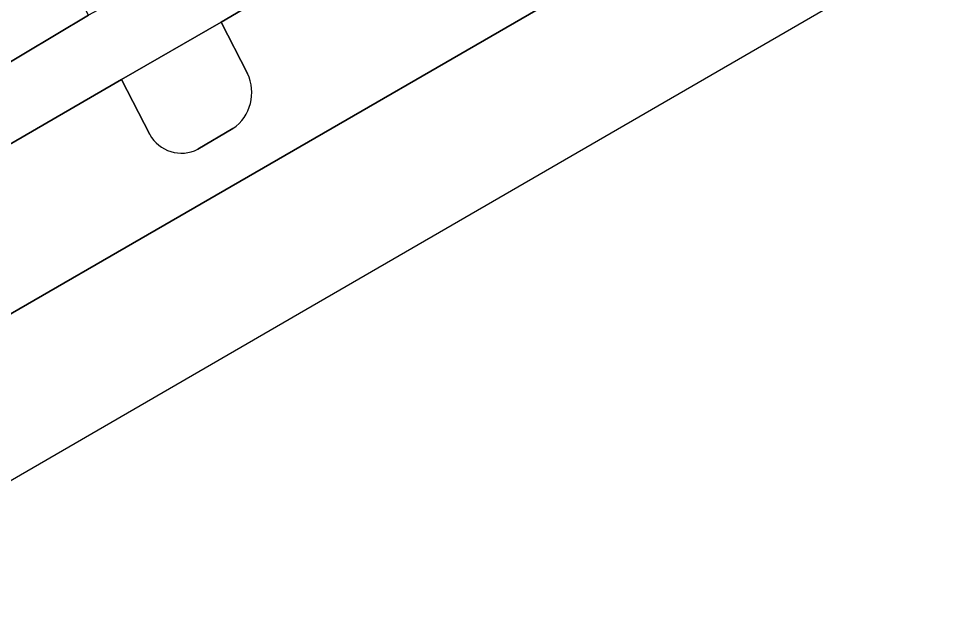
# Model space of a CAD drawing. Extents: x 158455 to 159797, y 387218 to 388672.
# Drawn here: x 159279.41 to 159319.55, y 387473.62 to 387498.92 of the extents above; entities that cross this region are included whole.
import ezdxf

# ---------------------------------------------------------------- set-up
doc = ezdxf.new("R2010")
doc.units = 0
for name, color, linetype in [('IMGEO_Fietspad_gesloten', 7, 'Continuous'), ('IMGEO_Rijbaan_lokaal_gesloten', 7, 'Continuous'), ('IMGEO_Verkeerseiland_open', 7, 'Continuous')]:
    doc.layers.add(name, color=color, linetype=linetype)

msp = doc.modelspace()

# ---------------------------------------------------------------- linework, layer by layer
at = {"layer": 'IMGEO_Fietspad_gesloten'}
for points in [[(159293.23, 387505.231), (159286.768, 387501.433), (159284.13, 387500), (159282.423, 387499.073), (159276.843, 387495.751), (159272.1, 387493.043), (159261.571, 387487.033)], [(159276.777, 387492.216), (159283.843, 387496.308), (159288.132, 387498.776), (159296.77, 387503.856)]]:
    msp.add_lwpolyline(points, dxfattribs=at)
at = {"layer": 'IMGEO_Rijbaan_lokaal_gesloten'}
for points in [[(159181.274, 387682.076), (159195.742, 387653.558), (159197.094, 387650.888), (159224.373, 387597.522), (159274.637, 387500), (159275.472, 387498.379), (159276.843, 387495.751), (159282.423, 387499.073), (159281.947, 387500), (159280.917, 387502.005), (159277.722, 387508.227), (159260.903, 387540.888), (159256.389, 387549.655), (159247.018, 387567.841), (159235.528, 387590.139), (159229.001, 387602.664), (159202.742, 387654.181)], [(159274.747, 387483.752), (159275.153, 387483.958), (159316.476, 387507.828)], [(159296.77, 387503.856), (159288.132, 387498.776), (159289.268, 387496.564)], [(159285.06, 387493.937), (159283.843, 387496.308), (159276.777, 387492.216)], [(159288.645, 387494.197), (159287.135, 387493.303)]]:
    msp.add_lwpolyline(points, dxfattribs=at)
msp.add_lwpolyline([(159142.421, 387399.894), (159291.78, 387486.393), (159319.548, 387502.474), (159318.272, 387504.699), (159317.228, 387506.518), (159316.476, 387507.828), (159275.153, 387483.958), (159274.747, 387483.752), (159259.266, 387474.862), (159238.24, 387462.787), (159200.223, 387440.904), (159172.261, 387424.67), (159162.202, 387418.954), (159155.124, 387414.931), (159151.548, 387412.989), (159144.704, 387409.044), (159140.092, 387406.388)], close=True, dxfattribs=at)
for centre, radius, start, end in [((159287.575, 387495.744), 1.881, 304.6714, 25.8367), ((159286.425, 387494.691), 1.559, 208.9272, 297.0926)]:
    msp.add_arc(centre, radius, start, end, dxfattribs=at)
at = {"layer": 'IMGEO_Verkeerseiland_open'}
for points in [[(159289.268, 387496.564), (159288.132, 387498.776), (159283.843, 387496.308), (159285.06, 387493.937)], [(159287.135, 387493.303), (159288.645, 387494.197)]]:
    msp.add_lwpolyline(points, dxfattribs=at)
for centre, radius, start, end in [((159287.575, 387495.744), 1.881, 304.6714, 25.8367), ((159286.425, 387494.691), 1.559, 208.9272, 297.0926)]:
    msp.add_arc(centre, radius, start, end, dxfattribs=at)

doc.saveas('drawing.dxf')
